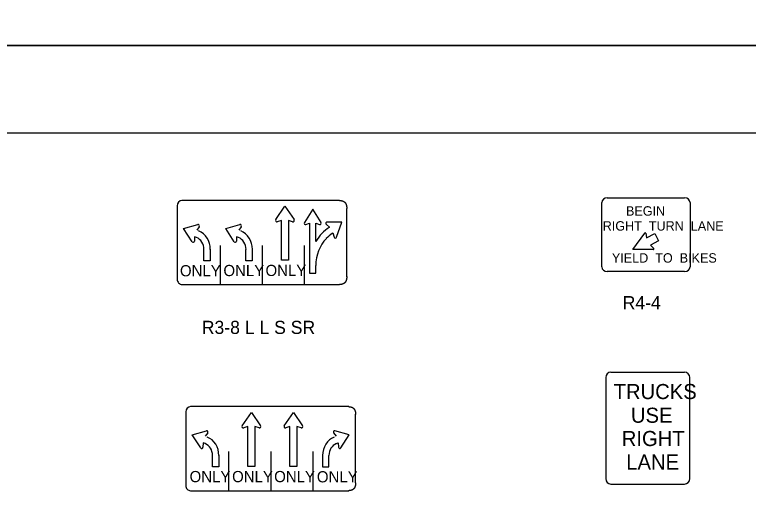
# Model space of a CAD drawing. Extents: x 42133 to 45533, y 41351 to 47951.
# Drawn here: x 42983.9 to 43402.3, y 43290 to 43568.9 of the extents above; entities that cross this region are included whole.
import ezdxf

# ---------------------------------------------------------------- set-up
doc = ezdxf.new("R2010")
doc.units = 0
for name, color, linetype in [('#plot_shape', 7, 'Continuous'), ('P_ODOT_PLAN_Border', 7, 'Continuous'), ('P_TRAF_SIGN_SignDetails', 7, 'Continuous')]:
    doc.layers.add(name, color=color, linetype=linetype)

msp = doc.modelspace()

# ---------------------------------------------------------------- linework, layer by layer
at = {"layer": '#plot_shape'}
for points in [[(42133.34, 43551.35), (43833.34, 43551.35), (43833.34, 44651.35), (42133.34, 44651.35)], [(42133.34, 42451.35), (43833.34, 42451.35), (43833.34, 43551.35), (42133.34, 43551.35)]]:
    msp.add_lwpolyline(points, close=True, dxfattribs=at)
at = {"layer": 'P_ODOT_PLAN_Border'}
msp.add_lwpolyline([(42208.34, 42501.35), (43808.34, 42501.35), (43808.34, 43501.35), (42208.34, 43501.35)], close=True, dxfattribs=at)
at = {"layer": 'P_TRAF_SIGN_SignDetails'}
for p, q in [((43169.13, 43462.87), (43079.28, 43462.87)), ((43318.75, 43424.93), (43318.75, 43461.75)), ((43321.89, 43464.38), (43365.97, 43464.38)), ((43369.11, 43461.75), (43369.11, 43424.93)), ((43076.57, 43459.88), (43076.57, 43417.89)), ((43132.74, 43451.97), (43137.98, 43459.6)), ((43137.98, 43459.6), (43143.22, 43451.97)), ((43153.84, 43457.93), (43149.1, 43450.3)), ((43158.59, 43450.3), (43153.84, 43457.93)), ((43173.29, 43419.34), (43173.29, 43458.27)), ((43080.21, 43446.87), (43088.34, 43449.14)), ((43089.08, 43447.89), (43087.71, 43445.94)), ((43104.21, 43446.87), (43112.35, 43449.14)), ((43113.09, 43447.89), (43111.71, 43445.94)), ((43135.98, 43451.5), (43133.62, 43450.77)), ((43135.98, 43428.78), (43135.98, 43451.5)), ((43142.33, 43450.77), (43139.97, 43451.5)), ((43139.97, 43451.5), (43139.97, 43428.78)), ((43149.89, 43449.1), (43152.03, 43449.83)), ((43152.03, 43449.83), (43152.03, 43421.35)), ((43155.65, 43439.43), (43155.65, 43449.83)), ((43155.65, 43449.83), (43157.79, 43449.1)), ((43161.66, 43449.17), (43163.39, 43447.63)), ((43170.49, 43450.52), (43162.11, 43450.58)), ((43167.44, 43441.91), (43170.49, 43450.52)), ((43085.06, 43439.32), (43080.21, 43446.87)), ((43109.06, 43439.32), (43104.21, 43446.87)), ((43163.39, 43447.63), (43163.1, 43447.4)), ((43165.04, 43444.03), (43165.42, 43444.32)), ((43165.42, 43444.32), (43166.09, 43441.96)), ((43336.49, 43434.9), (43343.23, 43444.24)), ((43343.84, 43444.16), (43344.31, 43441.56)), ((43344.31, 43441.56), (43348.94, 43443.95)), ((43348.94, 43443.95), (43351.09, 43439.81)), ((43086.47, 43442.19), (43086.35, 43439.73)), ((43087.54, 43441.76), (43086.47, 43442.19)), ((43110.48, 43442.19), (43110.35, 43439.73)), ((43111.54, 43441.76), (43110.48, 43442.19)), ((43351.09, 43439.81), (43346.47, 43437.41)), ((43100.99, 43437.27), (43100.99, 43414.98)), ((43125, 43437.27), (43125, 43414.98)), ((43125, 43437.27), (43125, 43414.98)), ((43149, 43437.27), (43149, 43414.98)), ((43346.47, 43437.41), (43348.36, 43435.43)), ((43091.8, 43428.5), (43091.8, 43434.98)), ((43095.42, 43435.15), (43095.42, 43428.5)), ((43115.8, 43428.5), (43115.8, 43434.98)), ((43119.42, 43435.15), (43119.42, 43428.5)), ((43348.07, 43434.88), (43336.55, 43434.87)), ((43095.42, 43428.5), (43091.8, 43428.5)), ((43119.42, 43428.5), (43115.8, 43428.5)), ((43139.97, 43428.78), (43135.98, 43428.78)), ((43155.65, 43421.35), (43155.65, 43425.76)), ((43152.03, 43421.35), (43155.65, 43421.35)), ((43365.97, 43422.31), (43321.89, 43422.31)), ((43079.28, 43414.89), (43169.13, 43414.89)), ((43324.01, 43364.96), (43365.97, 43364.96)), ((43321.01, 43361.76), (43321.01, 43304.19)), ((43368.97, 43304.19), (43368.97, 43361.76)), ((43174.43, 43345.21), (43084.19, 43345.21)), ((43081.47, 43342.21), (43081.47, 43300.22)), ((43113.64, 43334.3), (43118.87, 43341.93)), ((43118.87, 43341.93), (43124.11, 43334.3)), ((43137.64, 43334.3), (43142.87, 43341.93)), ((43142.87, 43341.93), (43148.11, 43334.3)), ((43178.33, 43301.75), (43178.33, 43340.9)), ((43085.11, 43329.2), (43093.24, 43331.48)), ((43116.88, 43333.83), (43114.52, 43333.11)), ((43116.88, 43311.12), (43116.88, 43333.83)), ((43123.23, 43333.11), (43120.87, 43333.83)), ((43120.87, 43333.83), (43120.87, 43311.12)), ((43140.88, 43333.83), (43138.52, 43333.11)), ((43140.88, 43311.12), (43140.88, 43333.83)), ((43147.23, 43333.11), (43144.87, 43333.83)), ((43144.87, 43333.83), (43144.87, 43311.12)), ((43174.68, 43329.2), (43166.55, 43331.48)), ((43089.96, 43321.65), (43085.11, 43329.2)), ((43093.98, 43330.23), (43092.61, 43328.28)), ((43165.81, 43330.23), (43167.18, 43328.28)), ((43169.83, 43321.65), (43174.68, 43329.2)), ((43091.37, 43324.53), (43091.25, 43322.06)), ((43092.44, 43324.09), (43091.37, 43324.53)), ((43167.35, 43324.09), (43168.42, 43324.53)), ((43168.42, 43324.53), (43168.54, 43322.06)), ((43105.89, 43319.6), (43105.89, 43297.31)), ((43129.9, 43319.6), (43129.9, 43297.31)), ((43129.9, 43319.6), (43129.9, 43297.31)), ((43153.89, 43319.6), (43153.89, 43297.31)), ((43096.7, 43310.83), (43096.7, 43317.32)), ((43100.32, 43317.48), (43100.32, 43310.83)), ((43159.47, 43317.48), (43159.47, 43310.83)), ((43163.09, 43310.83), (43163.09, 43317.32)), ((43100.32, 43310.83), (43096.7, 43310.83)), ((43120.87, 43311.12), (43116.88, 43311.12)), ((43144.87, 43311.12), (43140.88, 43311.12)), ((43159.47, 43310.83), (43163.09, 43310.83)), ((43084.19, 43297.22), (43174.43, 43297.22)), ((43324.01, 43300.99), (43365.97, 43300.99))]:
    msp.add_line(p, q, dxfattribs=at)
for centre, radius, start, end in [((43133.4, 43451.53), 0.793, 146.7732, 285.9799), ((43142.57, 43451.52), 0.785, 252.4081, 34.8388), ((43343.52, 43444.04), 0.349, 19.9607, 144.1862), ((43348.07, 43435.24), 0.349, 270.1321, 34.1438), ((43348.07, 43435.24), 0.349, 270.1323, 34.1449), ((43114.3, 43333.86), 0.793, 146.7732, 285.9799), ((43123.47, 43333.85), 0.785, 252.4081, 34.8388), ((43138.3, 43333.86), 0.793, 146.7732, 285.9799), ((43147.47, 43333.85), 0.785, 252.4081, 34.8388)]:
    msp.add_arc(centre, radius, start, end, dxfattribs=at)
for centre, major_axis, ratio, start_param, end_param in [((43079.29, 43459.88), (0, 2.99), 0.9057, 0, 1.570796), ((43321.89, 43461.74), (-3.14, 0), 0.835165, 4.712389, 6.283185), ((43365.97, 43461.74), (-3.14, 0), 0.835165, 3.141593, 4.712389), ((43088.52, 43448.38), (0, 0.786), 0.9057, 4.047381, 6.534923), ((43112.52, 43448.38), (0, 0.786), 0.9057, 4.047381, 6.534923), ((43149.7, 43449.86), (0, 0.793), 0.9057, 0.990879, 3.420494), ((43158, 43449.85), (0, 0.785), 0.9057, 2.834556, 5.320442), ((43162.11, 43449.79), (0, 0.788), 0.9057, 6.281918, 8.741012), ((43085.27, 43434.99), (0, 11.21), 0.9057, 4.71161, 5.928024), ((43109.27, 43434.99), (0, 11.21), 0.9057, 4.71161, 5.928024), ((43174.83, 43425.82), (0, 25.18), 0.9057, 0.758222, 0.999633), ((43174.82, 43425.81), (0, 25.18), 0.9057, 0.535138, 0.758199), ((43174.82, 43425.81), (0, 21.19), 0.9057, 0.535138, 0.758199), ((43085.64, 43439.76), (0, -0.785), 0.9057, 5.320041, 7.806772), ((43085.27, 43434.99), (0, 7.22), 0.9057, 4.71161, 5.928024), ((43109.65, 43439.76), (0, -0.785), 0.9057, 5.320041, 7.806772), ((43109.27, 43434.99), (0, 7.22), 0.9057, 4.71161, 5.928024), ((43174.83, 43425.82), (0, 21.19), 0.9057, 0.758199, 1.573279), ((43166.77, 43442.19), (0, -0.785), 0.9057, 5.004329, 7.486646), ((43321.89, 43424.93), (-3.14, 0), 0.835165, 0, 1.570796), ((43365.97, 43424.93), (3.14, 0), 0.835165, 4.712389, 6.283185), ((43079.29, 43417.89), (0, 2.99), 0.9057, 1.570796, 3.141593), ((43324.01, 43361.76), (0, -3.2), 0.937267, 3.141593, 4.712389), ((43365.97, 43361.76), (0, 3.2), 0.937267, 4.712389, 6.283185), ((43084.19, 43342.21), (0, 2.99), 0.9057, 0, 1.570796), ((43093.42, 43330.71), (0, 0.786), 0.9057, 4.047381, 6.534923), ((43166.37, 43330.71), (0, 0.786), 0.9057, 6.031448, 8.518989), ((43090.17, 43317.33), (0, 11.21), 0.9057, 4.71161, 5.928024), ((43169.62, 43317.33), (0, 11.21), 0.9057, 0.355161, 1.571576), ((43090.17, 43317.33), (0, 7.22), 0.9057, 4.71161, 5.928024), ((43169.62, 43317.33), (0, 7.22), 0.9057, 0.355161, 1.571576), ((43090.54, 43322.1), (0, -0.785), 0.9057, 5.320041, 7.806772), ((43169.25, 43322.1), (0, -0.785), 0.9057, 4.759599, 7.246329), ((43324.01, 43304.19), (0, -3.2), 0.937267, 4.712389, 6.283185), ((43365.97, 43304.19), (0, 3.2), 0.937267, 3.141593, 4.712389), ((43084.19, 43300.22), (0, 2.99), 0.9057, 1.570796, 3.141593)]:
    msp.add_ellipse(centre, major_axis=major_axis, ratio=ratio, start_param=start_param, end_param=end_param, dxfattribs=at)
for points in [[(43169.19, 43462.86), (43169.39, 43462.86), (43169.58, 43462.84), (43169.76, 43462.83), (43169.94, 43462.81), (43170.11, 43462.79), (43170.27, 43462.76), (43170.44, 43462.73), (43170.61, 43462.69), (43170.76, 43462.65), (43170.91, 43462.6), (43171.06, 43462.54), (43171.2, 43462.48), (43171.34, 43462.42), (43171.47, 43462.35), (43171.6, 43462.28), (43171.73, 43462.19), (43171.84, 43462.11), (43171.95, 43462.02), (43172.06, 43461.93), (43172.17, 43461.83), (43172.26, 43461.72), (43172.36, 43461.61), (43172.45, 43461.5), (43172.53, 43461.38), (43172.61, 43461.25), (43172.7, 43461.12), (43172.77, 43460.99), (43172.84, 43460.84), (43172.9, 43460.7), (43172.96, 43460.54), (43173, 43460.39), (43173.06, 43460.23), (43173.1, 43460.06), (43173.14, 43459.89), (43173.17, 43459.71), (43173.21, 43459.53), (43173.23, 43459.34), (43173.26, 43459.15), (43173.26, 43458.95), (43173.28, 43458.75), (43173.29, 43458.54), (43173.29, 43458.33)], [(43173.28, 43419.43), (43173.28, 43419.22), (43173.27, 43419.01), (43173.25, 43418.81), (43173.25, 43418.61), (43173.22, 43418.42), (43173.2, 43418.23), (43173.16, 43418.05), (43173.13, 43417.87), (43173.09, 43417.7), (43173.05, 43417.53), (43172.99, 43417.37), (43172.95, 43417.22), (43172.89, 43417.06), (43172.83, 43416.92), (43172.76, 43416.77), (43172.69, 43416.64), (43172.6, 43416.51), (43172.52, 43416.38), (43172.44, 43416.26), (43172.35, 43416.15), (43172.25, 43416.04), (43172.16, 43415.93), (43172.05, 43415.83), (43171.94, 43415.74), (43171.83, 43415.65), (43171.72, 43415.57), (43171.59, 43415.48), (43171.46, 43415.41), (43171.33, 43415.34), (43171.19, 43415.28), (43171.05, 43415.22), (43170.9, 43415.16), (43170.75, 43415.11), (43170.6, 43415.07), (43170.43, 43415.03), (43170.26, 43414.99), (43170.1, 43414.97), (43169.93, 43414.94), (43169.75, 43414.93), (43169.57, 43414.92), (43169.38, 43414.91), (43169.18, 43414.91)], [(43174.24, 43345.21), (43174.43, 43345.21), (43174.62, 43345.19), (43174.8, 43345.18), (43174.98, 43345.16), (43175.15, 43345.14), (43175.32, 43345.11), (43175.48, 43345.08), (43175.65, 43345.04), (43175.8, 43345), (43175.96, 43344.95), (43176.1, 43344.89), (43176.24, 43344.83), (43176.38, 43344.77), (43176.52, 43344.7), (43176.64, 43344.63), (43176.76, 43344.54), (43176.88, 43344.46), (43177, 43344.37), (43177.1, 43344.28), (43177.21, 43344.18), (43177.31, 43344.07), (43177.41, 43343.96), (43177.5, 43343.85), (43177.58, 43343.73), (43177.66, 43343.6), (43177.74, 43343.47), (43177.81, 43343.34), (43177.88, 43343.19), (43177.94, 43343.05), (43178, 43342.89), (43178.05, 43342.74), (43178.1, 43342.58), (43178.15, 43342.41), (43178.19, 43342.24), (43178.22, 43342.06), (43178.25, 43341.88), (43178.28, 43341.69), (43178.3, 43341.5), (43178.31, 43341.3), (43178.32, 43341.1), (43178.33, 43340.89), (43178.33, 43340.68)], [(43178.33, 43301.75), (43178.33, 43301.54), (43178.32, 43301.33), (43178.3, 43301.13), (43178.3, 43300.93), (43178.28, 43300.74), (43178.25, 43300.55), (43178.22, 43300.37), (43178.18, 43300.19), (43178.15, 43300.02), (43178.1, 43299.85), (43178.05, 43299.69), (43178, 43299.53), (43177.94, 43299.38), (43177.88, 43299.24), (43177.81, 43299.09), (43177.74, 43298.96), (43177.66, 43298.83), (43177.58, 43298.7), (43177.5, 43298.58), (43177.41, 43298.47), (43177.31, 43298.36), (43177.21, 43298.25), (43177.1, 43298.15), (43177, 43298.06), (43176.88, 43297.97), (43176.76, 43297.89), (43176.64, 43297.8), (43176.52, 43297.73), (43176.38, 43297.66), (43176.24, 43297.6), (43176.1, 43297.54), (43175.96, 43297.48), (43175.8, 43297.43), (43175.65, 43297.39), (43175.48, 43297.35), (43175.32, 43297.31), (43175.15, 43297.29), (43174.98, 43297.27), (43174.8, 43297.25), (43174.62, 43297.24), (43174.43, 43297.22), (43174.24, 43297.22)]]:
    msp.add_spline(points, degree=3, dxfattribs=at)

# ---------------------------------------------------------------- texts
for s, height, p in [('BEGIN', 5.367, (43332.57, 43454.21)), ('RIGHT  TURN  LANE', 5.3668, (43319.29, 43445.68)), ('YIELD  TO  BIKES', 5.3668, (43324.52, 43427.4)), ('ONLY', 6.391, (43078.13, 43419.58)), ('ONLY', 6.391, (43102.92, 43419.7)), ('ONLY', 6.391, (43126.93, 43419.76)), ('R4-4', 7.5, (43330.67, 43400.79)), ('R3-8 L L S SR', 7.5, (43090.6, 43386.69)), ('TRUCKS', 8.621, (43325.51, 43349.51)), ('USE', 8.621, (43335.38, 43335.98)), ('RIGHT', 8.621, (43330.16, 43322.71)), ('LANE', 8.621, (43332.71, 43309.29)), ('ONLY', 6.391, (43083.63, 43302.09)), ('ONLY', 6.391, (43107.88, 43302.09)), ('ONLY', 6.391, (43131.88, 43302.09)), ('ONLY', 6.391, (43156.24, 43301.97))]:
    msp.add_text(s, height=height, dxfattribs=at).set_placement(p)

doc.saveas('drawing.dxf')
